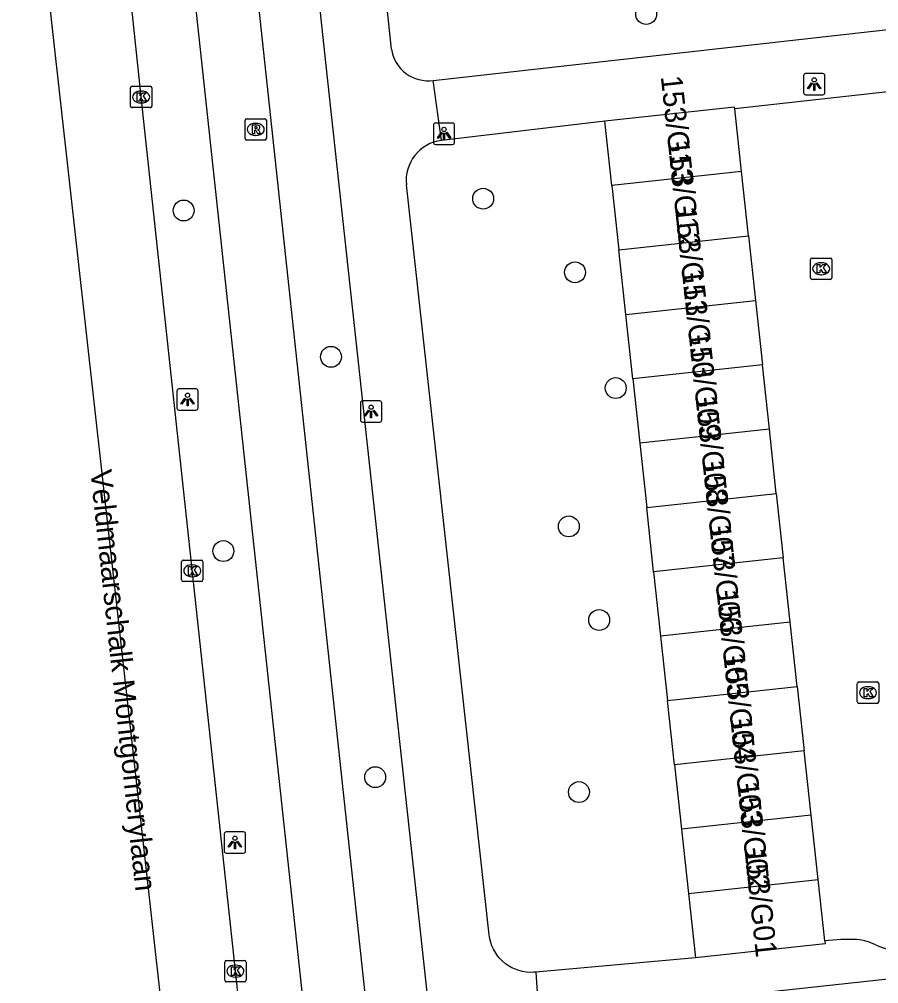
# Model space of a CAD drawing. Extents: x 161253 to 161848, y 384872 to 385383.
# Drawn here: x 161265.09 to 161305.34, y 385154.91 to 385200.09 of the extents above; entities that cross this region are included whole.
import ezdxf

# ---------------------------------------------------------------- set-up
doc = ezdxf.new("R2010")
doc.units = 0
for name, color, linetype in [('IMGEO_Boom', 7, 'Continuous'), ('IMGEO_Fietspad_gesloten', 7, 'Continuous'), ('IMGEO_Kolk', 7, 'Continuous'), ('IMGEO_Lichtpunt', 7, 'Continuous'), ('IMGEO_Openbare_ruimte_label', 7, 'Continuous'), ('IMGEO_OVBaan_gesloten', 7, 'Continuous'), ('IMGEO_Pand', 7, 'Continuous'), ('IMGEO_Pand_nummerreeks', 7, 'Continuous'), ('IMGEO_Rijbaan_lokaal_open', 7, 'Continuous'), ('IMGEO_Rioolput', 7, 'Continuous'), ('IMGEO_Voetpad_open', 7, 'Continuous')]:
    doc.layers.add(name, color=color, linetype=linetype)

msp = doc.modelspace()

# ---------------------------------------------------------------- linework, layer by layer
at = {"layer": 'IMGEO_Boom'}
for centre in [(161294.446, 385200.341), (161286.811, 385191.688), (161272.785, 385191.133), (161291.115, 385188.239), (161279.684, 385184.283), (161293.022, 385182.816), (161290.823, 385176.336), (161274.645, 385175.182), (161292.245, 385171.951), (161281.755, 385164.591), (161291.297, 385163.891)]:
    msp.add_circle(centre, 0.489, dxfattribs=at)
at = {"layer": 'IMGEO_Fietspad_gesloten'}
for points in [[(161304.405, 384916.554), (161304.284, 384917.771), (161304.157, 384919.005), (161298.845, 384967.161), (161292.634, 385023.456), (161286.649, 385075.675), (161279.435, 385144.415), (161273.278, 385201.438), (161272.519, 385207.639), (161271.091, 385227.08), (161270.412, 385243.981), (161269.728, 385255.799), (161268.918, 385265.585), (161266.954, 385291.9), (161266.061, 385304.636), (161265.987, 385305.638)], [(161294.971, 385029.929), (161289.778, 385076.19), (161287.158, 385100.538), (161283.468, 385134.103), (161282.325, 385144.732), (161275.66, 385206.665)]]:
    msp.add_lwpolyline(points, dxfattribs=at)
at = {"layer": 'IMGEO_Kolk'}
for p, q in [((161270.293, 385196.027), (161270.293, 385196.879)), ((161270.368, 385196.953), (161271.22, 385196.953)), ((161270.781, 385196.733), (161270.806, 385196.733)), ((161271.294, 385196.879), (161271.294, 385196.027)), ((161270.804, 385196.173), (161270.779, 385196.173)), ((161271.22, 385195.953), (161270.368, 385195.953)), ((161302.216, 385188.909), (161303.068, 385188.909)), ((161302.141, 385187.983), (161302.141, 385188.835)), ((161302.629, 385188.689), (161302.654, 385188.689)), ((161303.142, 385188.835), (161303.142, 385187.983)), ((161302.652, 385188.129), (161302.627, 385188.129)), ((161303.068, 385187.909), (161302.216, 385187.909)), ((161272.687, 385173.83), (161272.687, 385174.682)), ((161272.762, 385174.756), (161273.614, 385174.756)), ((161273.175, 385174.536), (161273.2, 385174.536)), ((161273.688, 385174.682), (161273.688, 385173.83)), ((161273.198, 385173.976), (161273.173, 385173.976)), ((161273.614, 385173.756), (161272.762, 385173.756)), ((161304.41, 385169.048), (161305.262, 385169.048)), ((161304.335, 385168.122), (161304.335, 385168.974)), ((161304.823, 385168.828), (161304.848, 385168.828)), ((161305.336, 385168.974), (161305.336, 385168.122)), ((161304.846, 385168.268), (161304.821, 385168.268)), ((161305.262, 385168.048), (161304.41, 385168.048)), ((161274.707, 385155.077), (161274.707, 385155.929)), ((161274.782, 385156.003), (161275.634, 385156.003)), ((161275.708, 385155.929), (161275.708, 385155.077)), ((161275.195, 385155.783), (161275.22, 385155.783)), ((161275.634, 385155.003), (161274.782, 385155.003)), ((161275.218, 385155.223), (161275.193, 385155.223))]:
    msp.add_line(p, q, dxfattribs=at)
for points in [[(161270.293, 385196.027), (161270.293, 385196.879)], [(161270.368, 385196.953), (161271.22, 385196.953)], [(161270.614, 385196.653), (161270.737, 385196.653), (161270.737, 385196.502), (161270.867, 385196.653), (161271.031, 385196.653), (161270.885, 385196.502), (161271.038, 385196.253), (161270.886, 385196.253), (161270.801, 385196.417), (161270.737, 385196.35), (161270.737, 385196.253), (161270.614, 385196.253), (161270.614, 385196.653)], [(161271.294, 385196.879), (161271.294, 385196.027)], [(161271.22, 385195.953), (161270.368, 385195.953)], [(161302.216, 385188.909), (161303.068, 385188.909)], [(161302.141, 385187.983), (161302.141, 385188.835)], [(161302.462, 385188.609), (161302.585, 385188.609), (161302.585, 385188.458), (161302.715, 385188.609), (161302.879, 385188.609), (161302.733, 385188.458), (161302.886, 385188.209), (161302.734, 385188.209), (161302.649, 385188.373), (161302.585, 385188.306), (161302.585, 385188.209), (161302.462, 385188.209), (161302.462, 385188.609)], [(161303.142, 385188.835), (161303.142, 385187.983)], [(161303.068, 385187.909), (161302.216, 385187.909)], [(161272.687, 385173.83), (161272.687, 385174.682)], [(161272.762, 385174.756), (161273.614, 385174.756)], [(161273.008, 385174.456), (161273.131, 385174.456), (161273.131, 385174.305), (161273.261, 385174.456), (161273.425, 385174.456), (161273.279, 385174.305), (161273.432, 385174.056), (161273.28, 385174.056), (161273.195, 385174.22), (161273.131, 385174.153), (161273.131, 385174.056), (161273.008, 385174.056), (161273.008, 385174.456)], [(161273.688, 385174.682), (161273.688, 385173.83)], [(161273.614, 385173.756), (161272.762, 385173.756)], [(161304.41, 385169.048), (161305.262, 385169.048)], [(161304.335, 385168.122), (161304.335, 385168.974)], [(161304.656, 385168.748), (161304.779, 385168.748), (161304.779, 385168.597), (161304.909, 385168.748), (161305.073, 385168.748), (161304.927, 385168.597), (161305.08, 385168.348), (161304.928, 385168.348), (161304.843, 385168.512), (161304.779, 385168.445), (161304.779, 385168.348), (161304.656, 385168.348), (161304.656, 385168.748)], [(161305.336, 385168.974), (161305.336, 385168.122)], [(161305.262, 385168.048), (161304.41, 385168.048)], [(161274.707, 385155.077), (161274.707, 385155.929)], [(161274.782, 385156.003), (161275.634, 385156.003)], [(161275.708, 385155.929), (161275.708, 385155.077)], [(161275.028, 385155.703), (161275.151, 385155.703), (161275.151, 385155.552), (161275.281, 385155.703), (161275.445, 385155.703), (161275.299, 385155.552), (161275.452, 385155.303), (161275.3, 385155.303), (161275.215, 385155.467), (161275.151, 385155.4), (161275.151, 385155.303), (161275.028, 385155.303), (161275.028, 385155.703)], [(161275.634, 385155.003), (161274.782, 385155.003)]]:
    msp.add_lwpolyline(points, dxfattribs=at)
for centre, start, end in [((161270.37, 385196.877), 91.552, 178.448), ((161270.37, 385196.877), 91.552, 178.448), ((161271.218, 385196.877), 1.552, 88.448), ((161271.218, 385196.877), 1.552, 88.448), ((161270.37, 385196.029), 181.552, 268.448), ((161270.37, 385196.029), 181.552, 268.448), ((161271.218, 385196.029), 271.552, 358.448), ((161271.218, 385196.029), 271.552, 358.448), ((161302.218, 385188.833), 91.552, 178.448), ((161302.218, 385188.833), 91.552, 178.448), ((161303.066, 385188.833), 1.552, 88.448), ((161303.066, 385188.833), 1.552, 88.448), ((161302.218, 385187.985), 181.552, 268.448), ((161302.218, 385187.985), 181.552, 268.448), ((161303.066, 385187.985), 271.552, 358.448), ((161303.066, 385187.985), 271.552, 358.448), ((161272.764, 385174.68), 91.552, 178.448), ((161272.764, 385174.68), 91.552, 178.448), ((161273.612, 385174.68), 1.552, 88.448), ((161273.612, 385174.68), 1.552, 88.448), ((161272.764, 385173.832), 181.552, 268.448), ((161272.764, 385173.832), 181.552, 268.448), ((161273.612, 385173.832), 271.552, 358.448), ((161273.612, 385173.832), 271.552, 358.448), ((161304.412, 385168.972), 91.552, 178.448), ((161304.412, 385168.972), 91.552, 178.448), ((161305.26, 385168.972), 1.552, 88.448), ((161305.26, 385168.972), 1.552, 88.448), ((161304.412, 385168.124), 181.552, 268.448), ((161304.412, 385168.124), 181.552, 268.448), ((161305.26, 385168.124), 271.552, 358.448), ((161305.26, 385168.124), 271.552, 358.448), ((161274.784, 385155.927), 91.552, 178.448), ((161274.784, 385155.927), 91.552, 178.448), ((161275.632, 385155.927), 1.552, 88.448), ((161275.632, 385155.927), 1.552, 88.448), ((161274.784, 385155.079), 181.552, 268.448), ((161274.784, 385155.079), 181.552, 268.448), ((161275.632, 385155.079), 271.552, 358.448), ((161275.632, 385155.079), 271.552, 358.448)]:
    msp.add_arc(centre, 0.0765, start, end, dxfattribs=at)
for centre, major_axis, ratio, start_param, end_param in [((161270.78, 385196.453), (-0.387, 0.002), 0.722429, 4.712389, 7.853982), ((161270.805, 385196.453), (-0.39, 0.002), 0.717154, 1.570796, 4.712389), ((161302.628, 385188.409), (-0.387, 0.002), 0.722429, 4.712389, 7.853982), ((161302.653, 385188.409), (-0.39, 0.002), 0.717154, 1.570796, 4.712389), ((161273.174, 385174.256), (-0.387, 0.002), 0.722429, 4.712389, 7.853982), ((161273.199, 385174.256), (-0.39, 0.002), 0.717154, 1.570796, 4.712389), ((161304.822, 385168.548), (-0.387, 0.002), 0.722429, 4.712389, 7.853982), ((161304.847, 385168.548), (-0.39, 0.002), 0.717154, 1.570796, 4.712389), ((161275.194, 385155.503), (-0.387, 0.002), 0.722429, 4.712389, 7.853982), ((161275.219, 385155.503), (-0.39, 0.002), 0.717154, 1.570796, 4.712389)]:
    msp.add_ellipse(centre, major_axis=major_axis, ratio=ratio, start_param=start_param, end_param=end_param, dxfattribs=at)
at = {"layer": 'IMGEO_Lichtpunt'}
for p, q in [((161301.819, 385197.457), (161301.819, 385196.65)), ((161301.819, 385197.457), (161301.819, 385196.65)), ((161302.721, 385197.552), (161301.913, 385197.552)), ((161302.721, 385197.552), (161301.913, 385197.552)), ((161302.815, 385196.65), (161302.815, 385197.457)), ((161302.815, 385196.65), (161302.815, 385197.457)), ((161301.913, 385196.556), (161302.721, 385196.556)), ((161301.913, 385196.556), (161302.721, 385196.556)), ((161285.382, 385195.23), (161284.574, 385195.23)), ((161285.382, 385195.23), (161284.574, 385195.23)), ((161284.48, 385195.135), (161284.48, 385194.328)), ((161284.48, 385195.135), (161284.48, 385194.328)), ((161285.476, 385194.328), (161285.476, 385195.135)), ((161285.476, 385194.328), (161285.476, 385195.135)), ((161284.574, 385194.234), (161285.382, 385194.234)), ((161284.574, 385194.234), (161285.382, 385194.234)), ((161272.468, 385182.684), (161272.468, 385181.877)), ((161272.468, 385182.684), (161272.468, 385181.877)), ((161273.37, 385182.779), (161272.562, 385182.779)), ((161273.37, 385182.779), (161272.562, 385182.779)), ((161273.464, 385181.877), (161273.464, 385182.684)), ((161273.464, 385181.877), (161273.464, 385182.684)), ((161281.067, 385182.124), (161281.067, 385181.317)), ((161281.067, 385182.124), (161281.067, 385181.317)), ((161281.969, 385182.219), (161281.161, 385182.219)), ((161281.969, 385182.219), (161281.161, 385182.219)), ((161282.063, 385181.317), (161282.063, 385182.124)), ((161282.063, 385181.317), (161282.063, 385182.124)), ((161272.562, 385181.783), (161273.37, 385181.783)), ((161272.562, 385181.783), (161273.37, 385181.783)), ((161281.161, 385181.223), (161281.969, 385181.223)), ((161281.161, 385181.223), (161281.969, 385181.223)), ((161274.69, 385161.933), (161274.69, 385161.126)), ((161274.69, 385161.933), (161274.69, 385161.126)), ((161275.592, 385162.028), (161274.784, 385162.028)), ((161275.592, 385162.028), (161274.784, 385162.028)), ((161275.686, 385161.126), (161275.686, 385161.933)), ((161275.686, 385161.126), (161275.686, 385161.933)), ((161274.784, 385161.032), (161275.592, 385161.032)), ((161274.784, 385161.032), (161275.592, 385161.032))]:
    msp.add_line(p, q, dxfattribs=at)
for points in [[(161302.193, 385197.121), (161302.232, 385197.093), (161302.044, 385196.831), (161302.006, 385196.858), (161302.193, 385197.121)], [(161302.295, 385197.073), (161302.342, 385197.073), (161302.342, 385196.751), (161302.295, 385196.751), (161302.295, 385197.073)], [(161302.405, 385197.093), (161302.443, 385197.12), (161302.63, 385196.858), (161302.591, 385196.83), (161302.405, 385197.093)], [(161284.854, 385194.799), (161284.893, 385194.771), (161284.705, 385194.509), (161284.667, 385194.536), (161284.854, 385194.799)], [(161284.956, 385194.751), (161285.003, 385194.751), (161285.003, 385194.429), (161284.956, 385194.429), (161284.956, 385194.751)], [(161285.066, 385194.771), (161285.104, 385194.798), (161285.291, 385194.536), (161285.252, 385194.508), (161285.066, 385194.771)], [(161272.842, 385182.348), (161272.881, 385182.32), (161272.693, 385182.058), (161272.655, 385182.085), (161272.842, 385182.348)], [(161272.944, 385182.3), (161272.991, 385182.3), (161272.991, 385181.978), (161272.944, 385181.978), (161272.944, 385182.3)], [(161273.054, 385182.32), (161273.092, 385182.347), (161273.279, 385182.085), (161273.24, 385182.057), (161273.054, 385182.32)], [(161281.441, 385181.788), (161281.48, 385181.76), (161281.292, 385181.498), (161281.254, 385181.525), (161281.441, 385181.788)], [(161281.543, 385181.74), (161281.59, 385181.74), (161281.59, 385181.418), (161281.543, 385181.418), (161281.543, 385181.74)], [(161281.653, 385181.76), (161281.691, 385181.787), (161281.878, 385181.525), (161281.839, 385181.497), (161281.653, 385181.76)], [(161275.064, 385161.597), (161275.103, 385161.569), (161274.915, 385161.307), (161274.877, 385161.334), (161275.064, 385161.597)], [(161275.166, 385161.549), (161275.213, 385161.549), (161275.213, 385161.227), (161275.166, 385161.227), (161275.166, 385161.549)], [(161275.276, 385161.569), (161275.314, 385161.596), (161275.501, 385161.334), (161275.462, 385161.306), (161275.276, 385161.569)]]:
    msp.add_lwpolyline(points, dxfattribs=at)
for centre in [(161302.318, 385197.255), (161284.979, 385194.933), (161272.967, 385182.482), (161281.566, 385181.922), (161275.189, 385161.731)]:
    msp.add_circle(centre, 0.0994, dxfattribs=at)
for centre, start, end in [((161301.913, 385197.457), 90, 180), ((161301.913, 385197.457), 90, 180), ((161302.721, 385197.457), 0, 90), ((161302.721, 385197.457), 0, 90), ((161301.913, 385196.65), 180, 270), ((161301.913, 385196.65), 180, 270), ((161302.721, 385196.65), 270, 0), ((161302.721, 385196.65), 270, 360), ((161284.574, 385195.135), 90, 180), ((161284.574, 385195.135), 90, 180), ((161285.382, 385195.135), 0, 90), ((161285.382, 385195.135), 0, 90), ((161284.574, 385194.328), 180, 270), ((161284.574, 385194.328), 180, 270), ((161285.382, 385194.328), 270, 0), ((161285.382, 385194.328), 270, 360), ((161272.562, 385182.684), 90, 180), ((161272.562, 385182.684), 90, 180), ((161273.37, 385182.684), 0, 90), ((161273.37, 385182.684), 0, 90), ((161281.161, 385182.124), 90, 180), ((161281.161, 385182.124), 90, 180), ((161281.969, 385182.124), 0, 90), ((161281.969, 385182.124), 0, 90), ((161272.562, 385181.877), 180, 270), ((161272.562, 385181.877), 180, 270), ((161273.37, 385181.877), 270, 0), ((161273.37, 385181.877), 270, 360), ((161281.161, 385181.317), 180, 270), ((161281.161, 385181.317), 180, 270), ((161281.969, 385181.317), 270, 0), ((161281.969, 385181.317), 270, 360), ((161274.784, 385161.933), 90, 180), ((161274.784, 385161.933), 90, 180), ((161275.592, 385161.933), 0, 90), ((161275.592, 385161.933), 0, 90), ((161274.784, 385161.126), 180, 270), ((161274.784, 385161.126), 180, 270), ((161275.592, 385161.126), 270, 0), ((161275.592, 385161.126), 270, 360)]:
    msp.add_arc(centre, 0.0946, start, end, dxfattribs=at)
at = {"layer": 'IMGEO_OVBaan_gesloten'}
for points in [[(161276.441, 385144.086), (161270.794, 385196.453), (161268.939, 385214.138)], [(161272.888, 385143.697), (161265.088, 385213.668)]]:
    msp.add_lwpolyline(points, dxfattribs=at)
at = {"layer": 'IMGEO_Pand'}
for points in [[(161298.591, 385195.9), (161298.583, 385195.971), (161292.512, 385195.314)], [(161298.909, 385192.956), (161298.591, 385195.9)], [(161292.838, 385192.299), (161292.512, 385195.314)], [(161298.909, 385192.956), (161292.838, 385192.299)], [(161299.236, 385189.942), (161298.909, 385192.956)], [(161292.838, 385192.299), (161293.165, 385189.285)], [(161293.165, 385189.285), (161299.236, 385189.942)], [(161299.236, 385189.942), (161299.562, 385186.927)], [(161293.491, 385186.27), (161293.165, 385189.285)], [(161293.491, 385186.27), (161299.562, 385186.927)], [(161299.562, 385186.927), (161299.888, 385183.913)], [(161293.817, 385183.255), (161293.491, 385186.27)], [(161299.888, 385183.913), (161293.817, 385183.255)], [(161300.215, 385180.898), (161299.888, 385183.913)], [(161293.817, 385183.255), (161294.144, 385180.241)], [(161300.215, 385180.898), (161294.144, 385180.241)], [(161300.541, 385177.883), (161300.215, 385180.898)], [(161294.144, 385180.241), (161294.47, 385177.226)], [(161294.47, 385177.226), (161300.541, 385177.883)], [(161300.541, 385177.883), (161300.867, 385174.869)], [(161294.796, 385174.212), (161294.47, 385177.226)], [(161300.867, 385174.869), (161294.796, 385174.212)], [(161301.193, 385171.854), (161300.867, 385174.869)], [(161294.796, 385174.212), (161295.122, 385171.197)], [(161301.193, 385171.854), (161295.122, 385171.197)], [(161301.52, 385168.839), (161301.193, 385171.854)], [(161295.122, 385171.197), (161295.449, 385168.182)], [(161295.449, 385168.182), (161301.52, 385168.839)], [(161301.52, 385168.839), (161301.846, 385165.825)], [(161295.775, 385165.168), (161295.449, 385168.182)], [(161301.846, 385165.825), (161295.775, 385165.168)], [(161302.172, 385162.81), (161301.846, 385165.825)], [(161295.775, 385165.168), (161296.101, 385162.153)], [(161302.172, 385162.81), (161296.101, 385162.153)], [(161302.499, 385159.796), (161302.172, 385162.81)], [(161296.101, 385162.153), (161296.428, 385159.138)], [(161296.428, 385159.138), (161302.499, 385159.796)], [(161302.81, 385156.92), (161302.499, 385159.796)], [(161296.428, 385159.138), (161296.754, 385156.124)], [(161302.81, 385156.92), (161302.825, 385156.781), (161296.754, 385156.124)], [(161291.96, 385153.649), (161305.913, 385155.151), (161306.352, 385151.066)]]:
    msp.add_lwpolyline(points, dxfattribs=at)
at = {"layer": 'IMGEO_Rijbaan_lokaal_open'}
for points in [[(161306.323, 385196.762), (161298.591, 385195.9)], [(161304.31, 385156.986), (161303.564, 385156.987), (161302.82, 385156.921), (161302.81, 385156.92)]]:
    msp.add_lwpolyline(points, dxfattribs=at)
for centre, radius, start, end in [((161304.131, 385154.667), 2.325, 61.9629, 85.5841), ((161307.699, 385163.083), 6.828, 248.748, 275.9116)]:
    msp.add_arc(centre, radius, start, end, dxfattribs=at)
at = {"layer": 'IMGEO_Rioolput'}
for p, q in [((161275.66, 385194.51), (161275.66, 385195.362)), ((161275.735, 385195.436), (161276.587, 385195.436)), ((161276.148, 385195.216), (161276.173, 385195.216)), ((161276.661, 385195.362), (161276.661, 385194.51)), ((161276.587, 385194.436), (161275.735, 385194.436)), ((161276.171, 385194.656), (161276.146, 385194.656))]:
    msp.add_line(p, q, dxfattribs=at)
for points in [[(161275.66, 385194.51), (161275.66, 385195.362)], [(161275.735, 385195.436), (161276.587, 385195.436)], [(161276.661, 385195.362), (161276.661, 385194.51)], [(161276.249, 385195.134), (161275.997, 385195.136), (161275.997, 385194.736)], [(161275.997, 385194.736), (161276.121, 385194.736), (161276.121, 385194.898), (161276.132, 385194.898)], [(161276.175, 385195.055), (161276.121, 385195.055), (161276.121, 385194.974)], [(161276.121, 385194.974), (161276.173, 385194.974)], [(161276.179, 385194.869), (161276.25, 385194.736), (161276.39, 385194.736), (161276.325, 385194.862)], [(161276.587, 385194.436), (161275.735, 385194.436)]]:
    msp.add_lwpolyline(points, dxfattribs=at)
for centre, radius, start, end in [((161275.737, 385195.36), 0.0765, 91.552, 178.448), ((161275.737, 385195.36), 0.0765, 91.552, 178.448), ((161276.585, 385195.36), 0.0765, 1.552, 88.448), ((161276.585, 385195.36), 0.0765, 1.552, 88.448), ((161276.131, 385194.845), 0.0533, 26.0293, 88.6989), ((161276.157, 385195.163), 0.19, 274.7715, 282.9687), ((161276.181, 385194.959), 0.0964, 77.0061, 93.1865), ((161276.195, 385195.016), 0.0378, 276.6634, 79.6772), ((161276.248, 385195.024), 0.109, 350.3612, 89.416), ((161276.246, 385195.024), 0.112, 277.5842, 350.9817), ((161276.23, 385194.809), 0.108, 29.5134, 73.7905), ((161275.737, 385194.512), 0.0765, 181.552, 268.448), ((161275.737, 385194.512), 0.0765, 181.552, 268.448), ((161276.585, 385194.512), 0.0765, 271.552, 358.448), ((161276.585, 385194.512), 0.0765, 271.552, 358.448)]:
    msp.add_arc(centre, radius, start, end, dxfattribs=at)
for centre, major_axis, ratio, start_param, end_param in [((161276.147, 385194.936), (-0.387, 0.002), 0.722429, 4.712389, 7.853982), ((161276.172, 385194.936), (-0.39, 0.002), 0.717154, 1.570796, 4.712389)]:
    msp.add_ellipse(centre, major_axis=major_axis, ratio=ratio, start_param=start_param, end_param=end_param, dxfattribs=at)
at = {"layer": 'IMGEO_Voetpad_open'}
for points in [[(161282.519, 385198.698), (161277.097, 385250), (161276.496, 385255.684)], [(161275.697, 385233.018), (161279.427, 385198.062), (161285.204, 385145.048), (161292.7, 385076.509), (161292.829, 385075.469), (161292.978, 385075.471), (161297.713, 385030.826)], [(161284.477, 385197.232), (161310.083, 385200.098)], [(161284.861, 385194.419), (161284.477, 385197.232)], [(161292.512, 385195.314), (161284.861, 385194.419)], [(161289.281, 385155.459), (161289.184, 385155.45), (161289.007, 385155.447), (161288.831, 385155.46), (161288.656, 385155.488), (161288.485, 385155.531), (161288.319, 385155.59), (161288.158, 385155.663), (161288.004, 385155.751), (161287.859, 385155.852), (161287.724, 385155.965), (161287.599, 385156.09), (161287.486, 385156.226), (161287.385, 385156.371), (161287.298, 385156.525), (161287.225, 385156.686), (161287.166, 385156.852), (161287.123, 385157.024), (161287.095, 385157.198), (161283.217, 385192.339)], [(161296.754, 385156.124), (161289.281, 385155.459)], [(161289.281, 385155.459), (161289.426, 385153.334)]]:
    msp.add_lwpolyline(points, dxfattribs=at)
for centre, radius, start, end in [((161284.23, 385198.942), 1.728, 188.1276, 278.2263), ((161285.099, 385192.541), 1.893, 97.2186, 186.1368)]:
    msp.add_arc(centre, radius, start, end, dxfattribs=at)

# ---------------------------------------------------------------- texts
at = {"layer": 'IMGEO_Openbare_ruimte_label'}
msp.add_text('Veldmaarschalk Montgomerylaan', height=1, rotation=276.144, dxfattribs=at).set_placement((161268.409, 385178.941))
at = {"layer": 'IMGEO_Pand_nummerreeks'}
for s, rotation, p in [('153/G13', 276.1763, (161295.128, 385197.411)), ('153/G12', 276.1778, (161295.454, 385194.403)), ('153/G11', 276.1778, (161295.792, 385191.272)), ('153/G10', 276.1778, (161296.107, 385188.364)), ('153/G09', 276.1778, (161296.423, 385185.446)), ('153/G08', 276.1778, (161296.75, 385182.426)), ('153/G07', 276.1778, (161297.076, 385179.414)), ('153/G06', 276.1778, (161297.402, 385176.4)), ('153/G05', 276.1778, (161297.735, 385173.33)), ('153/G04', 276.1778, (161298.055, 385170.37)), ('153/G03', 276.1778, (161298.381, 385167.356)), ('153/G02', 276.1778, (161298.707, 385164.347)), ('153/G01', 276.177, (161299.046, 385161.217))]:
    msp.add_text(s, height=1, rotation=rotation, dxfattribs=at).set_placement(p)

doc.saveas('drawing.dxf')
